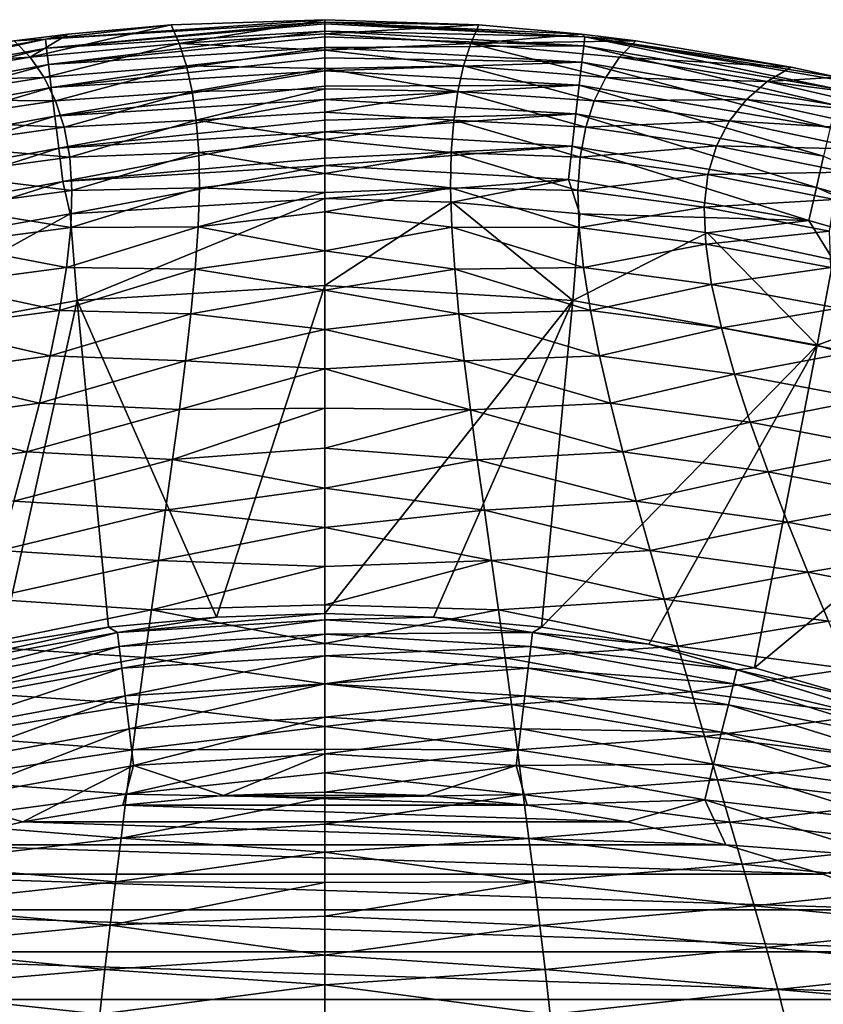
# Model space of a CAD drawing. Header units: metres. Extents: x -90 to 304, y -90 to 74.
# Tile 430 of 570: x 238.29 to 242.79, y 39.78 to 45.29. Entities that reach past the tile are written whole.
import ezdxf

# ---------------------------------------------------------------- set-up
doc = ezdxf.new("R2010")
doc.units = ezdxf.units.M
doc.layers.add('solid_21662050_350', color=7, linetype='CONTINUOUS')

msp = doc.modelspace()

# ---------------------------------------------------------------- linework, layer by layer
at = {"layer": 'solid_21662050_350'}
for points in [[(239.140228, 45.25856, 9.147593), (238.563568, 45.206963, 9.147614), (238.351791, 45.076771, 16.385351)], [(239.184937, 45.15374, 16.625288), (239.140228, 45.25856, 9.147593), (238.351791, 45.076771, 16.385351)], [(238.436005, 45.178493, 8.970929), (239.140228, 45.25856, 9.147593), (240, 45.287369, 9.147528)], [(240, 45.273682, 8.969474), (238.436005, 45.178493, 8.970929), (240, 45.287369, 9.147528)], [(238.442245, 45.12785, 8.781376), (238.436005, 45.178493, 8.970929), (240, 45.273682, 8.969474)], [(238.436005, 45.178493, 8.970929), (238.563568, 45.206963, 9.147614), (239.140228, 45.25856, 9.147593)], [(240, 45.264736, 8.922924), (238.442245, 45.12785, 8.781376), (240, 45.273682, 8.969474)], [(240, 45.264736, 8.922924), (240, 45.222443, 8.780176), (238.442245, 45.12785, 8.781376)], [(239.184937, 45.15374, 16.625288), (240, 45.287369, 9.147528), (239.140228, 45.25856, 9.147593)], [(239.184937, 45.15374, 16.625288), (240, 45.207642, 14.85254), (240, 45.287369, 9.147528)], [(240.859772, 45.258556, 9.147593), (240, 45.287369, 9.147528), (240, 45.207642, 14.85254)], [(240, 45.273682, 8.969474), (240, 45.287369, 9.147528), (240.859772, 45.258556, 9.147593)], [(240, 45.273682, 8.969474), (240.859772, 45.258556, 9.147593), (241.436401, 45.206966, 9.147612)], [(241.452744, 45.191589, 8.970929), (240, 45.273682, 8.969474), (241.436401, 45.206966, 9.147612)], [(241.452744, 45.191589, 8.970929), (240, 45.264736, 8.922924), (240, 45.273682, 8.969474)], [(241.452744, 45.191589, 8.970929), (240, 45.222443, 8.780176), (240, 45.264736, 8.922924)], [(240.815048, 45.153717, 16.626837), (240.859772, 45.258556, 9.147593), (240, 45.207642, 14.85254)], [(241.436401, 45.206966, 9.147612), (240.859772, 45.258556, 9.147593), (240.815048, 45.153717, 16.626837)], [(238.563568, 45.206963, 9.147614), (238.261353, 45.169518, 9.147645), (238.351791, 45.076771, 16.385351)], [(238.436005, 45.178493, 8.970929), (238.261353, 45.169518, 9.147645), (238.563568, 45.206963, 9.147614)], [(238.453445, 45.036968, 8.598304), (238.442245, 45.12785, 8.781376), (240, 45.222443, 8.780176)], [(240, 45.19231, 8.709129), (238.453445, 45.036968, 8.598304), (240, 45.222443, 8.780176)], [(240, 45.19231, 8.709129), (240, 45.130962, 8.597726), (238.453445, 45.036968, 8.598304)], [(239.184937, 45.15374, 16.625288), (240, 45.116291, 20.36232), (240, 45.207642, 14.85254)], [(241.446945, 45.140896, 8.781376), (240, 45.19231, 8.709129), (240, 45.222443, 8.780176)], [(241.446945, 45.140896, 8.781376), (240, 45.222443, 8.780176), (241.452744, 45.191589, 8.970929)], [(240.815048, 45.153717, 16.626837), (240, 45.207642, 14.85254), (240, 45.116291, 20.36232)], [(241.446945, 45.140896, 8.781376), (240, 45.130962, 8.597726), (240, 45.19231, 8.709129)], [(241.738647, 45.169518, 9.147641), (241.436401, 45.206966, 9.147612), (240.815048, 45.153717, 16.626837)], [(241.452744, 45.191589, 8.970929), (241.436401, 45.206966, 9.147612), (241.738647, 45.169518, 9.147641)], [(241.446945, 45.140896, 8.781376), (241.452744, 45.191589, 8.970929), (242.875061, 44.897488, 8.781376)], [(241.452744, 45.191589, 8.970929), (241.738647, 45.169518, 9.147641), (242.608093, 45.02132, 9.147876)], [(241.452744, 45.191589, 8.970929), (242.608093, 45.02132, 9.147876), (242.864655, 44.965912, 9.147985)], [(242.88652, 44.947212, 8.970929), (241.452744, 45.191589, 8.970929), (242.864655, 44.965912, 9.147985)], [(242.875061, 44.897488, 8.781376), (241.452744, 45.191589, 8.970929), (242.88652, 44.947212, 8.970929)], [(238.436005, 45.178493, 8.970929), (236.895569, 44.895416, 8.97093), (238.261353, 45.169518, 9.147645)], [(236.907867, 44.845894, 8.781376), (236.895569, 44.895416, 8.97093), (238.436005, 45.178493, 8.970929)], [(238.442245, 45.12785, 8.781376), (236.907867, 44.845894, 8.781376), (238.436005, 45.178493, 8.970929)], [(238.351791, 45.076771, 16.385351), (238.261353, 45.169518, 9.147645), (237.391907, 45.021324, 9.147879)], [(239.184937, 45.15374, 16.625288), (238.351791, 45.076771, 16.385351), (238.429794, 44.964516, 23.311537)], [(239.224777, 45.028938, 23.769457), (239.184937, 45.15374, 16.625288), (238.429794, 44.964516, 23.311537)], [(239.224777, 45.028938, 23.769457), (240, 45.116291, 20.36232), (239.184937, 45.15374, 16.625288)], [(240.775208, 45.028881, 23.772413), (240.815048, 45.153717, 16.626837), (240, 45.116291, 20.36232)], [(241.446945, 45.140896, 8.781376), (241.436523, 45.049923, 8.598304), (240, 45.130962, 8.597726)], [(241.570175, 44.964478, 23.313684), (240.815048, 45.153717, 16.626837), (240.775208, 45.028881, 23.772413)], [(241.648193, 45.076756, 16.386475), (241.738647, 45.169518, 9.147641), (240.815048, 45.153717, 16.626837)], [(241.570175, 44.964478, 23.313684), (241.648193, 45.076756, 16.386475), (240.815048, 45.153717, 16.626837)], [(241.446945, 45.140896, 8.781376), (242.854462, 44.808262, 8.598304), (241.436523, 45.049923, 8.598304)], [(241.446945, 45.140896, 8.781376), (242.875061, 44.897488, 8.781376), (242.854462, 44.808262, 8.598304)], [(242.608093, 45.02132, 9.147876), (241.738647, 45.169518, 9.147641), (241.648193, 45.076756, 16.386475)], [(236.929993, 44.757034, 8.598304), (236.907867, 44.845894, 8.781376), (238.442245, 45.12785, 8.781376)], [(238.453445, 45.036968, 8.598304), (236.929993, 44.757034, 8.598304), (238.442245, 45.12785, 8.781376)], [(238.46936, 44.907883, 8.434502), (238.453445, 45.036968, 8.598304), (240, 45.130962, 8.597726)], [(240, 45.07378, 8.517028), (238.46936, 44.907883, 8.434502), (240, 45.130962, 8.597726)], [(239.224777, 45.028938, 23.769457), (240, 45.013947, 25.683302), (240, 45.116291, 20.36232)], [(241.436523, 45.049923, 8.598304), (240, 45.07378, 8.517028), (240, 45.130962, 8.597726)], [(240.775208, 45.028881, 23.772413), (240, 45.116291, 20.36232), (240, 45.013947, 25.683302)], [(236.961411, 44.630825, 8.434503), (236.929993, 44.757034, 8.598304), (238.453445, 45.036968, 8.598304)], [(238.46936, 44.907883, 8.434502), (236.961411, 44.630825, 8.434503), (238.453445, 45.036968, 8.598304)], [(238.351791, 45.076771, 16.385351), (237.391907, 45.021324, 9.147879), (237.526642, 44.941666, 16.390438)], [(238.429794, 44.964516, 23.311537), (238.351791, 45.076771, 16.385351), (237.526642, 44.941666, 16.390438)], [(239.224777, 45.028938, 23.769457), (238.429794, 44.964516, 23.311537), (238.493591, 44.833851, 29.927546)], [(240, 45.07378, 8.517028), (240, 45.00127, 8.434507), (238.46936, 44.907883, 8.434502)], [(239.256821, 44.885563, 30.581335), (239.224777, 45.028938, 23.769457), (238.493591, 44.833851, 29.927546)], [(239.256821, 44.885563, 30.581335), (240, 45.013947, 25.683302), (239.224777, 45.028938, 23.769457)], [(241.436523, 45.049923, 8.598304), (240, 45.00127, 8.434507), (240, 45.07378, 8.517028)], [(241.436523, 45.049923, 8.598304), (241.421722, 44.9207, 8.434502), (240, 45.00127, 8.434507)], [(240.743164, 44.885468, 30.585562), (240.775208, 45.028881, 23.772413), (240, 45.013947, 25.683302)], [(241.506393, 44.833786, 29.93062), (240.775208, 45.028881, 23.772413), (240.743164, 44.885468, 30.585562)], [(241.506393, 44.833786, 29.93062), (241.570175, 44.964478, 23.313684), (240.775208, 45.028881, 23.772413)], [(241.436523, 45.049923, 8.598304), (242.825226, 44.681526, 8.434502), (241.421722, 44.9207, 8.434502)], [(241.436523, 45.049923, 8.598304), (242.854462, 44.808262, 8.598304), (242.825226, 44.681526, 8.434502)], [(242.473373, 44.941669, 16.390285), (241.648193, 45.076756, 16.386475), (241.570175, 44.964478, 23.313684)], [(242.473373, 44.941669, 16.390285), (242.608093, 45.02132, 9.147876), (241.648193, 45.076756, 16.386475)], [(238.489075, 44.74781, 8.301347), (238.46936, 44.907883, 8.434502), (240, 45.00127, 8.434507)], [(240, 44.915188, 8.356412), (238.489075, 44.74781, 8.301347), (240, 45.00127, 8.434507)], [(239.256821, 44.885563, 30.581335), (240, 44.900532, 30.84886), (240, 45.013947, 25.683302)], [(240.743164, 44.885468, 30.585562), (240, 45.013947, 25.683302), (240, 44.900532, 30.84886)], [(241.421722, 44.9207, 8.434502), (240, 44.915188, 8.356412), (240, 45.00127, 8.434507)], [(242.864655, 44.965912, 9.147985), (242.608093, 45.02132, 9.147876), (242.473373, 44.941669, 16.390285)], [(238.429794, 44.964516, 23.311537), (237.526642, 44.941666, 16.390438), (237.642822, 44.841362, 23.322031)], [(238.493591, 44.833851, 29.927546), (238.429794, 44.964516, 23.311537), (237.642822, 44.841362, 23.322031)], [(240, 44.915188, 8.356412), (240, 44.840565, 8.301729), (238.489075, 44.74781, 8.301347)], [(241.421722, 44.9207, 8.434502), (240, 44.840565, 8.301729), (240, 44.915188, 8.356412)], [(241.421722, 44.9207, 8.434502), (241.403412, 44.760468, 8.301346), (240, 44.840565, 8.301729)], [(241.421722, 44.9207, 8.434502), (242.789001, 44.524361, 8.301346), (241.403412, 44.760468, 8.301346)], [(241.421722, 44.9207, 8.434502), (242.825226, 44.681526, 8.434502), (242.789001, 44.524361, 8.301346)], [(242.357178, 44.841366, 23.321743), (241.570175, 44.964478, 23.313684), (241.506393, 44.833786, 29.93062)], [(242.357178, 44.841366, 23.321743), (242.473373, 44.941669, 16.390285), (241.570175, 44.964478, 23.313684)], [(243.288681, 44.752525, 16.396278), (242.473373, 44.941669, 16.390285), (242.357178, 44.841366, 23.321743)], [(243.466537, 44.814423, 9.148288), (242.864655, 44.965912, 9.147985), (242.473373, 44.941669, 16.390285)], [(243.288681, 44.752525, 16.396278), (243.466537, 44.814423, 9.148288), (242.473373, 44.941669, 16.390285)], [(237.000351, 44.474312, 8.301347), (236.961411, 44.630825, 8.434503), (238.46936, 44.907883, 8.434502)], [(238.489075, 44.74781, 8.301347), (237.000351, 44.474312, 8.301347), (238.46936, 44.907883, 8.434502)], [(239.256821, 44.885563, 30.581335), (238.493591, 44.833851, 29.927546), (238.541687, 44.685398, 36.245556)], [(239.280182, 44.72443, 37.077515), (239.256821, 44.885563, 30.581335), (238.541687, 44.685398, 36.245556)], [(239.280182, 44.72443, 37.077515), (240, 44.900532, 30.84886), (239.256821, 44.885563, 30.581335)], [(239.280182, 44.72443, 37.077515), (240, 44.770344, 36.084164), (240, 44.900532, 30.84886)], [(240.743164, 44.885468, 30.585562), (240, 44.900532, 30.84886), (240, 44.770344, 36.084164)], [(240.719803, 44.724285, 37.082897), (240.743164, 44.885468, 30.585562), (240, 44.770344, 36.084164)], [(241.458282, 44.685299, 36.249481), (240.743164, 44.885468, 30.585562), (240.719803, 44.724285, 37.082897)], [(241.458282, 44.685299, 36.249481), (241.506393, 44.833786, 29.93062), (240.743164, 44.885468, 30.585562)], [(238.493591, 44.833851, 29.927546), (237.642822, 44.841362, 23.322031), (237.73822, 44.721142, 29.94433)], [(238.541687, 44.685398, 36.245556), (238.493591, 44.833851, 29.927546), (237.73822, 44.721142, 29.94433)], [(238.511215, 44.567917, 8.206315), (238.489075, 44.74781, 8.301347), (240, 44.840565, 8.301729)], [(240, 44.724609, 8.23545), (238.511215, 44.567917, 8.206315), (240, 44.840565, 8.301729)], [(241.403412, 44.760468, 8.301346), (240, 44.724609, 8.23545), (240, 44.840565, 8.301729)], [(242.26178, 44.721149, 29.943916), (241.506393, 44.833786, 29.93062), (241.458282, 44.685299, 36.249481)], [(242.26178, 44.721149, 29.943916), (242.357178, 44.841366, 23.321743), (241.506393, 44.833786, 29.93062)], [(243.135727, 44.668221, 23.334213), (242.357178, 44.841366, 23.321743), (242.26178, 44.721149, 29.943916)], [(243.135727, 44.668221, 23.334213), (243.288681, 44.752525, 16.396278), (242.357178, 44.841366, 23.321743)], [(239.280182, 44.72443, 37.077515), (240, 44.616028, 41.564297), (240, 44.770344, 36.084164)], [(240.719803, 44.724285, 37.082897), (240, 44.770344, 36.084164), (240, 44.616028, 41.564297)], [(241.403412, 44.760468, 8.301346), (240, 44.659885, 8.206778), (240, 44.724609, 8.23545)], [(241.403412, 44.760468, 8.301346), (241.382828, 44.580387, 8.206315), (240, 44.659885, 8.206778)], [(241.403412, 44.760468, 8.301346), (242.748337, 44.347729, 8.206315), (241.382828, 44.580387, 8.206315)], [(241.403412, 44.760468, 8.301346), (242.789001, 44.524361, 8.301346), (242.748337, 44.347729, 8.206315)], [(237.044098, 44.298416, 8.206316), (237.000351, 44.474312, 8.301347), (238.489075, 44.74781, 8.301347)], [(238.511215, 44.567917, 8.206315), (237.044098, 44.298416, 8.206316), (238.489075, 44.74781, 8.301347)], [(238.541687, 44.685398, 36.245556), (237.73822, 44.721142, 29.94433), (237.810699, 44.581234, 36.269562)], [(240, 44.724609, 8.23545), (240, 44.659885, 8.206778), (238.511215, 44.567917, 8.206315)], [(239.280182, 44.72443, 37.077515), (238.541687, 44.685398, 36.245556), (238.572647, 44.518318, 42.307747)], [(239.294022, 44.544773, 43.307018), (239.280182, 44.72443, 37.077515), (238.572647, 44.518318, 42.307747)], [(239.294022, 44.544773, 43.307018), (240, 44.616028, 41.564297), (239.280182, 44.72443, 37.077515)], [(240.705978, 44.544575, 43.313496), (240.719803, 44.724285, 37.082897), (240, 44.616028, 41.564297)], [(241.427338, 44.518177, 42.312469), (240.719803, 44.724285, 37.082897), (240.705978, 44.544575, 43.313496)], [(241.427338, 44.518177, 42.312469), (241.458282, 44.685299, 36.249481), (240.719803, 44.724285, 37.082897)], [(242.189301, 44.581245, 36.269035), (242.26178, 44.721149, 29.943916), (241.458282, 44.685299, 36.249481)], [(243.009674, 44.562012, 29.964159), (242.26178, 44.721149, 29.943916), (242.189301, 44.581245, 36.269035)], [(243.009674, 44.562012, 29.964159), (243.135727, 44.668221, 23.334213), (242.26178, 44.721149, 29.943916)], [(238.572647, 44.518318, 42.307747), (238.541687, 44.685398, 36.245556), (237.810699, 44.581234, 36.269562)], [(238.534256, 44.380852, 8.151685), (238.511215, 44.567917, 8.206315), (240, 44.659885, 8.206778)], [(240, 44.511749, 8.160315), (238.534256, 44.380852, 8.151685), (240, 44.659885, 8.206778)], [(241.382828, 44.580387, 8.206315), (240, 44.511749, 8.160315), (240, 44.659885, 8.206778)], [(242.189301, 44.581245, 36.269035), (241.458282, 44.685299, 36.249481), (241.427338, 44.518177, 42.312469)], [(239.294022, 44.544773, 43.307018), (240, 44.426277, 47.499592), (240, 44.616028, 41.564297)], [(240.705978, 44.544575, 43.313496), (240, 44.616028, 41.564297), (240, 44.426277, 47.499592)], [(237.0896, 44.115505, 8.151685), (237.044098, 44.298416, 8.206316), (238.511215, 44.567917, 8.206315)], [(238.534256, 44.380852, 8.151685), (237.0896, 44.115505, 8.151685), (238.511215, 44.567917, 8.206315)], [(238.572647, 44.518318, 42.307747), (237.810699, 44.581234, 36.269562), (237.858124, 44.420464, 42.338863)], [(239.294022, 44.544773, 43.307018), (238.572647, 44.518318, 42.307747), (238.584991, 44.33152, 48.161373)], [(239.29744, 44.345657, 49.322594), (239.294022, 44.544773, 43.307018), (238.584991, 44.33152, 48.161373)], [(239.29744, 44.345657, 49.322594), (240, 44.426277, 47.499592), (239.294022, 44.544773, 43.307018)], [(241.382828, 44.580387, 8.206315), (240, 44.471569, 8.151931), (240, 44.511749, 8.160315)], [(241.382828, 44.580387, 8.206315), (241.361435, 44.393127, 8.151685), (240, 44.471569, 8.151931)], [(240.70256, 44.34539, 49.330128), (240.705978, 44.544575, 43.313496), (240, 44.426277, 47.499592)], [(241.415009, 44.331333, 48.166862), (240.705978, 44.544575, 43.313496), (240.70256, 44.34539, 49.330128)], [(241.415009, 44.331333, 48.166862), (241.427338, 44.518177, 42.312469), (240.705978, 44.544575, 43.313496)], [(241.382828, 44.580387, 8.206315), (242.706039, 44.164051, 8.151685), (241.361435, 44.393127, 8.151685)], [(241.382828, 44.580387, 8.206315), (242.748337, 44.347729, 8.206315), (242.706039, 44.164051, 8.151685)], [(242.141876, 44.420483, 42.33823), (242.189301, 44.581245, 36.269035), (241.427338, 44.518177, 42.312469)], [(242.913406, 44.433647, 36.298286), (242.189301, 44.581245, 36.269035), (242.141876, 44.420483, 42.33823)], [(242.913406, 44.433647, 36.298286), (243.009674, 44.562012, 29.964159), (242.189301, 44.581245, 36.269035)], [(238.584991, 44.33152, 48.161373), (238.572647, 44.518318, 42.307747), (237.858124, 44.420464, 42.338863)], [(240, 44.511749, 8.160315), (240, 44.471569, 8.151931), (238.534256, 44.380852, 8.151685)], [(242.141876, 44.420483, 42.33823), (241.427338, 44.518177, 42.312469), (241.415009, 44.331333, 48.166862)], [(242.789001, 44.524361, 8.301346), (244.079346, 43.964104, 8.206315), (242.748337, 44.347729, 8.206315)], [(238.584991, 44.33152, 48.161373), (237.858124, 44.420464, 42.338863), (237.878403, 44.237408, 48.198208)], [(238.573975, 44.201523, 8.134833), (238.534256, 44.380852, 8.151685), (240, 44.471569, 8.151931)], [(240, 44.287449, 8.134833), (238.573975, 44.201523, 8.134833), (240, 44.471569, 8.151931)], [(239.29744, 44.345657, 49.322594), (240, 44.320133, 50.521198), (240, 44.426277, 47.499592)], [(241.361435, 44.393127, 8.151685), (240, 44.287449, 8.134833), (240, 44.471569, 8.151931)], [(240.70256, 44.34539, 49.330128), (240, 44.426277, 47.499592), (240, 44.320133, 50.521198)], [(242.121597, 44.237431, 48.197472), (242.141876, 44.420483, 42.33823), (241.415009, 44.331333, 48.166862)], [(242.849792, 44.281521, 42.376183), (242.141876, 44.420483, 42.33823), (242.121597, 44.237431, 48.197472)], [(242.849792, 44.281521, 42.376183), (242.913406, 44.433647, 36.298286), (242.141876, 44.420483, 42.33823)], [(237.158676, 43.944221, 8.134833), (237.0896, 44.115505, 8.151685), (238.534256, 44.380852, 8.151685)], [(238.573975, 44.201523, 8.134833), (237.158676, 43.944221, 8.134833), (238.534256, 44.380852, 8.151685)], [(241.361435, 44.393127, 8.151685), (240.711899, 44.266003, 8.134833), (240, 44.287449, 8.134833)], [(241.361435, 44.393127, 8.151685), (241.426102, 44.201511, 8.134833), (240.711899, 44.266003, 8.134833)], [(241.361435, 44.393127, 8.151685), (242.706039, 44.164051, 8.151685), (241.426102, 44.201511, 8.134833)], [(238.578171, 44.124725, 53.837524), (238.584991, 44.33152, 48.161373), (237.878403, 44.237408, 48.198208)], [(239.29744, 44.345657, 49.322594), (238.584991, 44.33152, 48.161373), (238.578171, 44.124725, 53.837524)], [(239.290436, 44.127281, 55.149185), (239.29744, 44.345657, 49.322594), (238.578171, 44.124725, 53.837524)], [(239.290436, 44.127281, 55.149185), (240, 44.320133, 50.521198), (239.29744, 44.345657, 49.322594)], [(239.290436, 44.127281, 55.149185), (240, 44.211456, 53.435608), (240, 44.320133, 50.521198)], [(240.70256, 44.34539, 49.330128), (240, 44.320133, 50.521198), (240, 44.211456, 53.435608)], [(240.709595, 44.126942, 55.157677), (240.70256, 44.34539, 49.330128), (240, 44.211456, 53.435608)], [(241.421844, 44.124485, 53.843727), (240.70256, 44.34539, 49.330128), (240.709595, 44.126942, 55.157677)], [(241.421844, 44.124485, 53.843727), (241.415009, 44.331333, 48.166862), (240.70256, 44.34539, 49.330128)], [(242.121597, 44.237431, 48.197472), (241.415009, 44.331333, 48.166862), (241.421844, 44.124485, 53.843727)], [(242.748337, 44.347729, 8.206315), (244.016586, 43.786381, 8.151685), (242.706039, 44.164051, 8.151685)], [(242.748337, 44.347729, 8.206315), (244.079346, 43.964104, 8.206315), (244.016586, 43.786381, 8.151685)], [(238.613831, 43.716152, 8.134833), (238.573975, 44.201523, 8.134833), (240, 44.287449, 8.134833)], [(240, 43.799999, 8.134833), (238.613831, 43.716152, 8.134833), (240, 44.287449, 8.134833)], [(240, 43.799999, 8.134833), (240, 44.287449, 8.134833), (240.711899, 44.266003, 8.134833)], [(241.386169, 43.716152, 8.134833), (240, 43.799999, 8.134833), (240.711899, 44.266003, 8.134833)], [(241.386169, 43.716152, 8.134833), (240.711899, 44.266003, 8.134833), (241.426102, 44.201511, 8.134833)], [(242.821671, 44.103798, 48.241974), (242.849792, 44.281521, 42.376183), (242.121597, 44.237431, 48.197472)], [(237.247894, 43.465832, 8.134833), (237.158676, 43.944221, 8.134833), (238.573975, 44.201523, 8.134833)], [(238.613831, 43.716152, 8.134833), (237.247894, 43.465832, 8.134833), (238.573975, 44.201523, 8.134833)], [(238.578171, 44.124725, 53.837524), (237.878403, 44.237408, 48.198208), (237.870697, 44.031666, 53.877621)], [(239.290436, 44.127281, 55.149185), (240, 43.993382, 58.829708), (240, 44.211456, 53.435608)], [(240.709595, 44.126942, 55.157677), (240, 44.211456, 53.435608), (240, 43.993382, 58.829708)], [(241.386169, 43.716152, 8.134833), (241.426102, 44.201511, 8.134833), (242.137421, 44.094063, 8.134833)], [(242.129288, 44.031696, 53.876793), (242.121597, 44.237431, 48.197472), (241.421844, 44.124485, 53.843727)], [(242.706039, 44.164051, 8.151685), (242.137421, 44.094063, 8.134833), (241.426102, 44.201511, 8.134833)], [(242.821671, 44.103798, 48.241974), (242.121597, 44.237431, 48.197472), (242.129288, 44.031696, 53.876793)], [(242.706039, 44.164051, 8.151685), (242.841461, 43.944191, 8.134833), (242.137421, 44.094063, 8.134833)], [(242.706039, 44.164051, 8.151685), (244.016586, 43.786381, 8.151685), (242.841461, 43.944191, 8.134833)], [(238.554138, 43.899921, 59.321732), (238.578171, 44.124725, 53.837524), (237.870697, 44.031666, 53.877621)], [(239.290436, 44.127281, 55.149185), (238.578171, 44.124725, 53.837524), (238.554138, 43.899921, 59.321732)], [(239.274307, 43.891731, 60.765778), (239.290436, 44.127281, 55.149185), (238.554138, 43.899921, 59.321732)], [(239.274307, 43.891731, 60.765778), (240, 43.993382, 58.829708), (239.290436, 44.127281, 55.149185)], [(240.725723, 43.891315, 60.775108), (240.709595, 44.126942, 55.157677), (240, 43.993382, 58.829708)], [(241.445908, 43.899628, 59.328564), (240.709595, 44.126942, 55.157677), (240.725723, 43.891315, 60.775108)], [(241.445908, 43.899628, 59.328564), (241.421844, 44.124485, 53.843727), (240.709595, 44.126942, 55.157677)], [(242.752106, 43.465832, 8.134833), (241.386169, 43.716152, 8.134833), (242.137421, 44.094063, 8.134833)], [(242.129288, 44.031696, 53.876793), (241.421844, 44.124485, 53.843727), (241.445908, 43.899628, 59.328564)], [(242.830124, 43.899921, 53.924244), (242.821671, 44.103798, 48.241974), (242.129288, 44.031696, 53.876793)], [(242.752106, 43.465832, 8.134833), (242.137421, 44.094063, 8.134833), (242.841461, 43.944191, 8.134833)], [(238.554138, 43.899921, 59.321732), (237.870697, 44.031666, 53.877621), (237.837784, 43.805634, 59.363064)], [(239.274307, 43.891731, 60.765778), (240, 43.77354, 63.764137), (240, 43.993382, 58.829708)], [(240.725723, 43.891315, 60.775108), (240, 43.993382, 58.829708), (240, 43.77354, 63.764137)], [(242.162201, 43.805672, 59.362152), (242.129288, 44.031696, 53.876793), (241.445908, 43.899628, 59.328564)], [(242.830124, 43.899921, 53.924244), (242.129288, 44.031696, 53.876793), (242.162201, 43.805672, 59.362152)], [(242.752106, 43.465832, 8.134833), (242.841461, 43.944191, 8.134833), (243.534561, 43.752666, 8.134833)], [(238.515259, 43.659492, 64.59156), (238.554138, 43.899921, 59.321732), (237.837784, 43.805634, 59.363064)], [(239.274307, 43.891731, 60.765778), (238.554138, 43.899921, 59.321732), (238.515259, 43.659492, 64.59156)], [(239.250565, 43.641277, 66.147057), (239.274307, 43.891731, 60.765778), (238.515259, 43.659492, 64.59156)], [(239.250565, 43.641277, 66.147057), (240, 43.77354, 63.764137), (239.274307, 43.891731, 60.765778)], [(240.749496, 43.640785, 66.157082), (240.725723, 43.891315, 60.775108), (240, 43.77354, 63.764137)], [(241.484818, 43.659138, 64.598923), (241.445908, 43.899628, 59.328564), (240.725723, 43.891315, 60.775108)], [(241.484818, 43.659138, 64.598923), (240.725723, 43.891315, 60.775108), (240.749496, 43.640785, 66.157082)], [(242.162201, 43.805672, 59.362152), (241.445908, 43.899628, 59.328564), (241.484818, 43.659138, 64.598923)], [(242.871521, 43.672813, 59.409714), (242.830124, 43.899921, 53.924244), (242.162201, 43.805672, 59.362152)], [(238.515259, 43.659492, 64.59156), (237.837784, 43.805634, 59.363064), (237.783051, 43.562191, 64.632935)], [(239.39325, 41.943916, -26.917501), (238.613831, 43.716152, 8.134833), (240, 43.799999, 8.134833)], [(239.250565, 43.641277, 66.147057), (240, 43.553383, 68.289505), (240, 43.77354, 63.764137)], [(240, 41.962986, -26.917501), (239.39325, 41.943916, -26.917501), (240, 43.799999, 8.134833)], [(240, 41.962986, -26.917501), (240, 43.799999, 8.134833), (241.386169, 43.716152, 8.134833)], [(240.749496, 43.640785, 66.157082), (240, 43.77354, 63.764137), (240, 43.553383, 68.289505)], [(242.216949, 43.562237, 64.63195), (242.162201, 43.805672, 59.362152), (241.484818, 43.659138, 64.598923)], [(242.871521, 43.672813, 59.409714), (242.162201, 43.805672, 59.362152), (242.216949, 43.562237, 64.63195)], [(238.189331, 41.791828, -26.917501), (237.247894, 43.465832, 8.134833), (238.613831, 43.716152, 8.134833)], [(238.78891, 41.886791, -26.917501), (238.189331, 41.791828, -26.917501), (238.613831, 43.716152, 8.134833)], [(239.39325, 41.943916, -26.917501), (238.78891, 41.886791, -26.917501), (238.613831, 43.716152, 8.134833)], [(240.60675, 41.943916, -26.917501), (240, 41.962986, -26.917501), (241.386169, 43.716152, 8.134833)], [(241.21109, 41.886791, -26.917501), (240.60675, 41.943916, -26.917501), (241.386169, 43.716152, 8.134833)], [(241.21109, 41.886791, -26.917501), (241.386169, 43.716152, 8.134833), (242.752106, 43.465832, 8.134833)], [(244.077957, 43.052689, 8.134833), (242.752106, 43.465832, 8.134833), (243.534561, 43.752666, 8.134833)], [(238.463913, 43.405815, 69.62458), (238.515259, 43.659492, 64.59156), (237.783051, 43.562191, 64.632935)], [(239.250565, 43.641277, 66.147057), (238.515259, 43.659492, 64.59156), (238.463913, 43.405815, 69.62458)], [(241.536179, 43.405403, 69.63237), (241.484818, 43.659138, 64.598923), (240.749496, 43.640785, 66.157082)], [(242.216949, 43.562237, 64.63195), (241.484818, 43.659138, 64.598923), (241.536179, 43.405403, 69.63237)], [(242.94136, 43.425961, 64.678101), (242.871521, 43.672813, 59.409714), (242.216949, 43.562237, 64.63195)], [(239.220627, 43.378185, 71.267715), (239.250565, 43.641277, 66.147057), (238.463913, 43.405815, 69.62458)], [(239.220627, 43.378185, 71.267715), (240, 43.553383, 68.289505), (239.250565, 43.641277, 66.147057)], [(240.779434, 43.377617, 71.278267), (240.749496, 43.640785, 66.157082), (240, 43.553383, 68.289505)], [(241.536179, 43.405403, 69.63237), (240.749496, 43.640785, 66.157082), (240.779434, 43.377617, 71.278267)], [(238.463913, 43.405815, 69.62458), (237.783051, 43.562191, 64.632935), (237.709839, 43.304214, 69.665649)], [(239.220627, 43.378185, 71.267715), (240, 43.333683, 72.450958), (240, 43.553383, 68.289505)], [(240.779434, 43.377617, 71.278267), (240, 43.553383, 68.289505), (240, 43.333683, 72.450958)], [(242.290146, 43.304272, 69.664612), (242.216949, 43.562237, 64.63195), (241.536179, 43.405403, 69.63237)], [(242.94136, 43.425961, 64.678101), (242.216949, 43.562237, 64.63195), (242.290146, 43.304272, 69.664612)], [(241.810669, 41.791828, -26.917501), (241.21109, 41.886791, -26.917501), (242.752106, 43.465832, 8.134833)], [(242.403091, 41.659405, -26.917501), (241.810669, 41.791828, -26.917501), (242.752106, 43.465832, 8.134833)], [(242.403091, 41.659405, -26.917501), (242.752106, 43.465832, 8.134833), (244.077957, 43.052689, 8.134833)], [(238.402512, 43.141304, 74.398605), (238.463913, 43.405815, 69.62458), (237.709839, 43.304214, 69.665649)], [(239.220627, 43.378185, 71.267715), (238.463913, 43.405815, 69.62458), (238.402512, 43.141304, 74.398605)], [(239.185989, 43.104877, 76.103996), (239.220627, 43.378185, 71.267715), (238.402512, 43.141304, 74.398605)], [(239.185989, 43.104877, 76.103996), (240, 43.333683, 72.450958), (239.220627, 43.378185, 71.267715)], [(240.814102, 43.104233, 76.114929), (240.779434, 43.377617, 71.278267), (240, 43.333683, 72.450958)], [(241.597595, 43.140835, 74.4067), (241.536179, 43.405403, 69.63237), (240.779434, 43.377617, 71.278267)], [(241.597595, 43.140835, 74.4067), (240.779434, 43.377617, 71.278267), (240.814102, 43.104233, 76.114929)], [(242.290146, 43.304272, 69.664612), (241.536179, 43.405403, 69.63237), (241.597595, 43.140835, 74.4067)], [(243.035202, 43.162853, 69.709122), (242.94136, 43.425961, 64.678101), (242.290146, 43.304272, 69.664612)], [(239.185989, 43.104877, 76.103996), (240, 43.112595, 76.328583), (240, 43.333683, 72.450958)], [(240.814102, 43.104233, 76.114929), (240, 43.333683, 72.450958), (240, 43.112595, 76.328583)], [(238.402512, 43.141304, 74.398605), (237.709839, 43.304214, 69.665649), (237.621567, 43.034618, 74.439873)], [(242.378418, 43.034679, 74.438789), (242.290146, 43.304272, 69.664612), (241.597595, 43.140835, 74.4067)], [(243.035202, 43.162853, 69.709122), (242.290146, 43.304272, 69.664612), (242.378418, 43.034679, 74.438789)], [(243.14859, 42.887012, 74.482765), (243.035202, 43.162853, 69.709122), (242.378418, 43.034679, 74.438789)], [(238.333389, 42.869076, 78.898705), (238.402512, 43.141304, 74.398605), (237.621567, 43.034618, 74.439873)], [(239.185989, 43.104877, 76.103996), (238.402512, 43.141304, 74.398605), (238.333389, 42.869076, 78.898705)], [(239.148102, 42.824886, 80.643776), (239.185989, 43.104877, 76.103996), (238.333389, 42.869076, 78.898705)], [(239.148102, 42.824886, 80.643776), (240, 42.889347, 79.978699), (240, 43.112595, 76.328583)], [(239.148102, 42.824886, 80.643776), (240, 43.112595, 76.328583), (239.185989, 43.104877, 76.103996)], [(240.814102, 43.104233, 76.114929), (240, 43.112595, 76.328583), (240, 42.889347, 79.978699)], [(240.852005, 42.824169, 80.654938), (240.814102, 43.104233, 76.114929), (240, 42.889347, 79.978699)], [(241.666748, 42.868553, 78.907005), (241.597595, 43.140835, 74.4067), (240.814102, 43.104233, 76.114929)], [(241.666748, 42.868553, 78.907005), (240.814102, 43.104233, 76.114929), (240.852005, 42.824169, 80.654938)], [(242.378418, 43.034679, 74.438789), (241.597595, 43.140835, 74.4067), (241.666748, 42.868553, 78.907005)], [(242.986023, 41.490044, -26.917501), (242.403091, 41.659405, -26.917501), (244.077957, 43.052689, 8.134833)], [(238.333389, 42.869076, 78.898705), (237.621567, 43.034618, 74.439873), (237.5215, 42.757004, 78.941177)], [(242.47847, 42.757072, 78.940063), (242.378418, 43.034679, 74.438789), (241.666748, 42.868553, 78.907005)], [(243.14859, 42.887012, 74.482765), (242.378418, 43.034679, 74.438789), (242.47847, 42.757072, 78.940063)], [(239.148102, 42.824886, 80.643776), (240, 42.666004, 83.403831), (240, 42.889347, 79.978699)], [(240.852005, 42.824169, 80.654938), (240, 42.889347, 79.978699), (240, 42.666004, 83.403831)], [(243.277176, 42.602646, 78.985413), (243.14859, 42.887012, 74.482765), (242.47847, 42.757072, 78.940063)], [(238.258865, 42.593048, 83.118027), (238.333389, 42.869076, 78.898705), (237.5215, 42.757004, 78.941177)], [(239.148102, 42.824886, 80.643776), (238.333389, 42.869076, 78.898705), (238.258865, 42.593048, 83.118027)], [(239.108383, 42.542252, 84.880089), (239.148102, 42.824886, 80.643776), (238.258865, 42.593048, 83.118027)], [(239.108383, 42.542252, 84.880089), (240, 42.666004, 83.403831), (239.148102, 42.824886, 80.643776)], [(240.891724, 42.541473, 84.891335), (240.852005, 42.824169, 80.654938), (240, 42.666004, 83.403831)], [(241.741287, 42.592476, 83.126434), (241.666748, 42.868553, 78.907005), (240.852005, 42.824169, 80.654938)], [(241.741287, 42.592476, 83.126434), (240.852005, 42.824169, 80.654938), (240.891724, 42.541473, 84.891335)], [(242.47847, 42.757072, 78.940063), (241.666748, 42.868553, 78.907005), (241.741287, 42.592476, 83.126434)], [(242.587067, 42.475819, 83.161499), (242.47847, 42.757072, 78.940063), (241.741287, 42.592476, 83.126434)], [(243.277176, 42.602646, 78.985413), (242.47847, 42.757072, 78.940063), (242.587067, 42.475819, 83.161499)], [(239.108383, 42.542252, 84.880089), (240, 42.444408, 86.608017), (240, 42.666004, 83.403831)], [(240.891724, 42.541473, 84.891335), (240, 42.666004, 83.403831), (240, 42.444408, 86.608017)], [(243.416763, 42.314678, 83.210144), (243.277176, 42.602646, 78.985413), (242.587067, 42.475819, 83.161499)], [(239.108383, 42.542252, 84.880089), (238.258865, 42.593048, 83.118027), (238.181274, 42.317173, 87.050133)], [(241.818909, 42.316563, 87.058548), (241.741287, 42.592476, 83.126434), (240.891724, 42.541473, 84.891335)], [(242.587067, 42.475819, 83.161499), (241.741287, 42.592476, 83.126434), (241.818909, 42.316563, 87.058548)], [(239.068314, 42.261009, 88.806007), (239.108383, 42.542252, 84.880089), (238.181274, 42.317173, 87.050133)], [(239.068314, 42.261009, 88.806007), (240, 42.444408, 86.608017), (239.108383, 42.542252, 84.880089)], [(240.931793, 42.260181, 88.817184), (240.891724, 42.541473, 84.891335), (240, 42.444408, 86.608017)], [(241.818909, 42.316563, 87.058548), (240.891724, 42.541473, 84.891335), (240.931793, 42.260181, 88.817184)], [(239.068314, 42.261009, 88.806007), (240, 42.226704, 89.589516), (240, 42.444408, 86.608017)], [(240.931793, 42.260181, 88.817184), (240, 42.444408, 86.608017), (240, 42.226704, 89.589516)], [(242.700989, 42.195328, 87.096504), (242.587067, 42.475819, 83.161499), (241.818909, 42.316563, 87.058548)], [(243.416763, 42.314678, 83.210144), (242.587067, 42.475819, 83.161499), (242.700989, 42.195328, 87.096504)], [(239.068314, 42.261009, 88.806007), (238.181274, 42.317173, 87.050133), (238.102905, 42.04541, 90.688606)], [(241.897278, 42.044773, 90.696907), (241.818909, 42.316563, 87.058548), (240.931793, 42.260181, 88.817184)], [(242.700989, 42.195328, 87.096504), (241.818909, 42.316563, 87.058548), (241.897278, 42.044773, 90.696907)], [(243.563171, 42.028076, 87.150337), (243.416763, 42.314678, 83.210144), (242.700989, 42.195328, 87.096504)], [(239.029327, 41.985176, 92.414795), (239.068314, 42.261009, 88.806007), (238.102905, 42.04541, 90.688606)], [(239.029327, 41.985176, 92.414795), (240, 42.226704, 89.589516), (239.068314, 42.261009, 88.806007)], [(239.029327, 41.985176, 92.414795), (240, 42.013073, 92.370979), (240, 42.226704, 89.589516)], [(240.931793, 42.260181, 88.817184), (240, 42.226704, 89.589516), (240, 42.013073, 92.370979)], [(240.970795, 41.98431, 92.425766), (240.931793, 42.260181, 88.817184), (240, 42.013073, 92.370979)], [(241.897278, 42.044773, 90.696907), (240.931793, 42.260181, 88.817184), (240.970795, 41.98431, 92.425766)], [(242.817001, 41.92001, 90.738518), (242.700989, 42.195328, 87.096504), (241.897278, 42.044773, 90.696907)], [(243.563171, 42.028076, 87.150337), (242.700989, 42.195328, 87.096504), (242.817001, 41.92001, 90.738518)], [(239.029327, 41.985176, 92.414795), (238.102905, 42.04541, 90.688606), (238.025879, 41.7813, 94.03067)], [(239.029327, 41.985176, 92.414795), (240, 41.796001, 95.061707), (240, 42.013073, 92.370979)], [(240.970795, 41.98431, 92.425766), (240, 42.013073, 92.370979), (240, 41.796001, 95.061707)], [(241.974304, 41.78064, 94.038795), (241.897278, 42.044773, 90.696907), (240.970795, 41.98431, 92.425766)], [(242.817001, 41.92001, 90.738518), (241.897278, 42.044773, 90.696907), (241.974304, 41.78064, 94.038795)], [(238.992264, 41.717068, 95.716232), (239.029327, 41.985176, 92.414795), (238.025879, 41.7813, 94.03067)], [(238.839432, 41.858116, -27.131203), (238.78891, 41.886791, -26.917501), (239.39325, 41.943916, -26.917501)], [(238.839432, 41.858116, -27.131203), (239.39325, 41.943916, -26.917501), (240, 41.962986, -26.917501)], [(240, 41.928318, -27.131203), (238.839432, 41.858116, -27.131203), (240, 41.962986, -26.917501)], [(238.992264, 41.717068, 95.716232), (240, 41.796001, 95.061707), (239.029327, 41.985176, 92.414795)], [(241.007858, 41.716171, 95.726952), (240.970795, 41.98431, 92.425766), (240, 41.796001, 95.061707)], [(240, 41.928318, -27.131203), (240, 41.962986, -26.917501), (240.60675, 41.943916, -26.917501)], [(241.160568, 41.858116, -27.131203), (240, 41.928318, -27.131203), (240.60675, 41.943916, -26.917501)], [(241.160568, 41.858116, -27.131203), (240.60675, 41.943916, -26.917501), (241.21109, 41.886791, -26.917501)], [(241.974304, 41.78064, 94.038795), (240.970795, 41.98431, 92.425766), (241.007858, 41.716171, 95.726952)], [(237.695786, 41.648537, -27.131203), (238.189331, 41.791828, -26.917501), (238.78891, 41.886791, -26.917501)], [(238.839432, 41.858116, -27.131203), (237.695786, 41.648537, -27.131203), (238.78891, 41.886791, -26.917501)], [(238.849075, 41.778751, -27.332626), (238.839432, 41.858116, -27.131203), (240, 41.928318, -27.131203)], [(240, 41.84837, -27.332626), (238.849075, 41.778751, -27.332626), (240, 41.928318, -27.131203)], [(240, 41.84837, -27.332626), (240, 41.928318, -27.131203), (241.160568, 41.858116, -27.131203)], [(241.160568, 41.858116, -27.131203), (241.21109, 41.886791, -26.917501), (241.810669, 41.791828, -26.917501)], [(242.932175, 41.653763, 94.084801), (242.817001, 41.92001, 90.738518), (241.974304, 41.78064, 94.038795)], [(237.71492, 41.570911, -27.332626), (237.695786, 41.648537, -27.131203), (238.839432, 41.858116, -27.131203)], [(238.849075, 41.778751, -27.332626), (237.71492, 41.570911, -27.332626), (238.839432, 41.858116, -27.131203)], [(238.863708, 41.658173, -27.512096), (238.849075, 41.778751, -27.332626), (240, 41.84837, -27.332626)], [(240, 41.726906, -27.512096), (238.863708, 41.658173, -27.512096), (240, 41.84837, -27.332626)], [(241.150925, 41.778751, -27.332626), (240, 41.84837, -27.332626), (241.160568, 41.858116, -27.131203)], [(240, 41.726906, -27.512096), (240, 41.84837, -27.332626), (241.150925, 41.778751, -27.332626)], [(241.150925, 41.778751, -27.332626), (241.160568, 41.858116, -27.131203), (242.304214, 41.648537, -27.131203)], [(242.304214, 41.648537, -27.131203), (241.160568, 41.858116, -27.131203), (241.810669, 41.791828, -26.917501)], [(237.743988, 41.452976, -27.512096), (237.71492, 41.570911, -27.332626), (238.849075, 41.778751, -27.332626)], [(238.863708, 41.658173, -27.512096), (237.743988, 41.452976, -27.512096), (238.849075, 41.778751, -27.332626)], [(238.992264, 41.717068, 95.716232), (238.025879, 41.7813, 94.03067), (237.95076, 41.525269, 97.10083)], [(238.992264, 41.717068, 95.716232), (240, 41.569675, 97.730133), (240, 41.796001, 95.061707)], [(241.007858, 41.716171, 95.726952), (240, 41.796001, 95.061707), (240, 41.569675, 97.730133)], [(241.136292, 41.658173, -27.512096), (240, 41.726906, -27.512096), (241.150925, 41.778751, -27.332626)], [(242.049438, 41.52459, 97.10878), (241.974304, 41.78064, 94.038795), (241.007858, 41.716171, 95.726952)], [(241.136292, 41.658173, -27.512096), (241.150925, 41.778751, -27.332626), (242.28508, 41.570911, -27.332626)], [(242.28508, 41.570911, -27.332626), (241.150925, 41.778751, -27.332626), (242.304214, 41.648537, -27.131203)], [(242.304214, 41.648537, -27.131203), (241.810669, 41.791828, -26.917501), (242.403091, 41.659405, -26.917501)], [(242.932175, 41.653763, 94.084801), (241.974304, 41.78064, 94.038795), (242.049438, 41.52459, 97.10878)], [(238.882675, 41.502041, -27.661184), (238.863708, 41.658173, -27.512096), (240, 41.726906, -27.512096)], [(240, 41.569626, -27.661184), (238.882675, 41.502041, -27.661184), (240, 41.726906, -27.512096)], [(240, 41.569626, -27.661184), (240, 41.726906, -27.512096), (241.136292, 41.658173, -27.512096)], [(238.956985, 41.45607, 98.748619), (238.992264, 41.717068, 95.716232), (237.95076, 41.525269, 97.10083)], [(238.956985, 41.45607, 98.748619), (240, 41.569675, 97.730133), (238.992264, 41.717068, 95.716232)], [(241.043137, 41.455143, 98.759109), (241.007858, 41.716171, 95.726952), (240, 41.569675, 97.730133)], [(242.049438, 41.52459, 97.10878), (241.007858, 41.716171, 95.726952), (241.043137, 41.455143, 98.759109)], [(237.781631, 41.30027, -27.661184), (237.743988, 41.452976, -27.512096), (238.863708, 41.658173, -27.512096)], [(238.882675, 41.502041, -27.661184), (237.781631, 41.30027, -27.661184), (238.863708, 41.658173, -27.512096)], [(241.117325, 41.502041, -27.661184), (240, 41.569626, -27.661184), (241.136292, 41.658173, -27.512096)], [(241.117325, 41.502041, -27.661184), (241.136292, 41.658173, -27.512096), (242.256012, 41.452976, -27.512096)], [(242.256012, 41.452976, -27.512096), (241.136292, 41.658173, -27.512096), (242.28508, 41.570911, -27.332626)], [(243.045746, 41.396965, 97.15976), (242.932175, 41.653763, 94.084801), (242.049438, 41.52459, 97.10878)], [(242.28508, 41.570911, -27.332626), (242.304214, 41.648537, -27.131203), (243.414246, 41.302635, -27.131203)], [(242.304214, 41.648537, -27.131203), (242.403091, 41.659405, -26.917501), (242.986023, 41.490044, -26.917501)], [(243.414246, 41.302635, -27.131203), (242.304214, 41.648537, -27.131203), (242.986023, 41.490044, -26.917501)], [(238.90506, 41.317692, -27.77289), (238.882675, 41.502041, -27.661184), (240, 41.569626, -27.661184)], [(240, 41.383926, -27.77289), (238.90506, 41.317692, -27.77289), (240, 41.569626, -27.661184)], [(238.956985, 41.45607, 98.748619), (240, 41.330544, 100.40995), (240, 41.569675, 97.730133)], [(241.043137, 41.455143, 98.759109), (240, 41.569675, 97.730133), (240, 41.330544, 100.40995)], [(240, 41.383926, -27.77289), (240, 41.569626, -27.661184), (241.117325, 41.502041, -27.661184)], [(242.256012, 41.452976, -27.512096), (242.28508, 41.570911, -27.332626), (243.385895, 41.227879, -27.332626)], [(243.385895, 41.227879, -27.332626), (242.28508, 41.570911, -27.332626), (243.414246, 41.302635, -27.131203)], [(237.82608, 41.119965, -27.77289), (237.781631, 41.30027, -27.661184), (238.882675, 41.502041, -27.661184)], [(238.90506, 41.317692, -27.77289), (237.82608, 41.119965, -27.77289), (238.882675, 41.502041, -27.661184)], [(238.956985, 41.45607, 98.748619), (237.95076, 41.525269, 97.10083), (237.877396, 41.27636, 99.93586)], [(241.09494, 41.317692, -27.77289), (240, 41.383926, -27.77289), (241.117325, 41.502041, -27.661184)], [(242.122803, 41.275658, 99.943657), (242.049438, 41.52459, 97.10878), (241.043137, 41.455143, 98.759109)], [(241.09494, 41.317692, -27.77289), (241.117325, 41.502041, -27.661184), (242.218369, 41.30027, -27.661184)], [(242.218369, 41.30027, -27.661184), (241.117325, 41.502041, -27.661184), (242.256012, 41.452976, -27.512096)], [(243.045746, 41.396965, 97.15976), (242.049438, 41.52459, 97.10878), (242.122803, 41.275658, 99.943657)], [(238.923248, 41.201271, 101.553101), (238.956985, 41.45607, 98.748619), (237.877396, 41.27636, 99.93586)], [(238.923248, 41.201271, 101.553101), (240, 41.330544, 100.40995), (238.956985, 41.45607, 98.748619)], [(241.076889, 41.20031, 101.563416), (241.043137, 41.455143, 98.759109), (240, 41.330544, 100.40995)], [(242.122803, 41.275658, 99.943657), (241.043137, 41.455143, 98.759109), (241.076889, 41.20031, 101.563416)], [(242.218369, 41.30027, -27.661184), (242.256012, 41.452976, -27.512096), (243.342819, 41.114307, -27.512096)], [(243.342819, 41.114307, -27.512096), (242.256012, 41.452976, -27.512096), (243.385895, 41.227879, -27.332626)], [(243.157852, 41.148468, 99.999413), (243.045746, 41.396965, 97.15976), (242.122803, 41.275658, 99.943657)], [(238.92981, 41.113785, -27.841965), (238.90506, 41.317692, -27.77289), (240, 41.383926, -27.77289)], [(240, 41.17852, -27.841965), (238.92981, 41.113785, -27.841965), (240, 41.383926, -27.77289)], [(240, 41.17852, -27.841965), (240, 41.383926, -27.77289), (241.09494, 41.317692, -27.77289)], [(237.875229, 40.920525, -27.841965), (237.82608, 41.119965, -27.77289), (238.90506, 41.317692, -27.77289)], [(238.92981, 41.113785, -27.841965), (237.875229, 40.920525, -27.841965), (238.90506, 41.317692, -27.77289)], [(238.923248, 41.201271, 101.553101), (240, 41.203983, 101.775688), (240, 41.330544, 100.40995)], [(241.076889, 41.20031, 101.563416), (240, 41.330544, 100.40995), (240, 41.203983, 101.775688)], [(241.07019, 41.113785, -27.841965), (240, 41.17852, -27.841965), (241.09494, 41.317692, -27.77289)], [(241.07019, 41.113785, -27.841965), (241.09494, 41.317692, -27.77289), (242.17392, 41.119965, -27.77289)], [(242.17392, 41.119965, -27.77289), (241.09494, 41.317692, -27.77289), (242.218369, 41.30027, -27.661184)], [(242.17392, 41.119965, -27.77289), (242.218369, 41.30027, -27.661184), (243.287048, 40.967251, -27.661184)], [(243.287048, 40.967251, -27.661184), (242.218369, 41.30027, -27.661184), (243.342819, 41.114307, -27.512096)], [(238.923248, 41.201271, 101.553101), (237.877396, 41.27636, 99.93586), (237.805649, 41.0336, 102.572594)], [(242.194565, 41.032875, 102.580284), (242.122803, 41.275658, 99.943657), (241.076889, 41.20031, 101.563416)], [(243.157852, 41.148468, 99.999413), (242.122803, 41.275658, 99.943657), (242.194565, 41.032875, 102.580284)], [(238.890793, 40.951759, 104.170776), (238.923248, 41.201271, 101.553101), (237.805649, 41.0336, 102.572594)], [(238.890793, 40.951759, 104.170776), (240, 41.071342, 103.172104), (240, 41.203983, 101.775688)], [(238.890793, 40.951759, 104.170776), (240, 41.203983, 101.775688), (238.923248, 41.201271, 101.553101)], [(240, 41.17852, -27.841965), (239.433273, 40.945801, -27.865166), (238.92981, 41.113785, -27.841965)], [(240, 41.17852, -27.841965), (240, 40.964355, -27.865166), (239.433273, 40.945801, -27.865166)], [(241.076889, 41.20031, 101.563416), (240, 41.203983, 101.775688), (240, 41.071342, 103.172104)], [(241.109344, 40.950764, 104.180992), (241.076889, 41.20031, 101.563416), (240, 41.071342, 103.172104)], [(241.07019, 41.113785, -27.841965), (240, 40.964355, -27.865166), (240, 41.17852, -27.841965)], [(242.194565, 41.032875, 102.580284), (241.076889, 41.20031, 101.563416), (241.109344, 40.950764, 104.180992)], [(238.92981, 41.113785, -27.841965), (238.30954, 40.797848, -27.865166), (237.875229, 40.920525, -27.841965)], [(238.92981, 41.113785, -27.841965), (238.869019, 40.890221, -27.865166), (238.30954, 40.797848, -27.865166)], [(238.92981, 41.113785, -27.841965), (239.433273, 40.945801, -27.865166), (238.869019, 40.890221, -27.865166)], [(241.07019, 41.113785, -27.841965), (240.566727, 40.945801, -27.865166), (240, 40.964355, -27.865166)], [(241.07019, 41.113785, -27.841965), (241.130981, 40.890221, -27.865166), (240.566727, 40.945801, -27.865166)], [(242.124771, 40.920525, -27.841965), (241.07019, 41.113785, -27.841965), (242.17392, 41.119965, -27.77289)], [(242.124771, 40.920525, -27.841965), (241.130981, 40.890221, -27.865166), (241.07019, 41.113785, -27.841965)], [(242.124771, 40.920525, -27.841965), (242.17392, 41.119965, -27.77289), (243.221207, 40.793617, -27.77289)], [(243.221207, 40.793617, -27.77289), (242.17392, 41.119965, -27.77289), (243.287048, 40.967251, -27.661184)], [(243.2686, 40.90712, 102.639847), (243.157852, 41.148468, 99.999413), (242.194565, 41.032875, 102.580284)], [(238.890793, 40.951759, 104.170776), (240, 40.931858, 104.605759), (240, 41.071342, 103.172104)], [(241.109344, 40.950764, 104.180992), (240, 41.071342, 103.172104), (240, 40.931858, 104.605759)], [(238.890793, 40.951759, 104.170776), (237.805649, 41.0336, 102.572594), (237.735367, 40.795975, 105.047455)], [(242.264862, 40.795227, 105.055084), (242.194565, 41.032875, 102.580284), (241.109344, 40.950764, 104.180992)], [(243.2686, 40.90712, 102.639847), (242.194565, 41.032875, 102.580284), (242.264862, 40.795227, 105.055084)], [(238.85939, 40.706226, 106.63868), (238.890793, 40.951759, 104.170776), (237.735367, 40.795975, 105.047455)], [(238.85939, 40.706226, 106.63868), (240, 40.931858, 104.605759), (238.890793, 40.951759, 104.170776)], [(239.433273, 40.945801, -27.865166), (240, 40.964355, -27.865166), (240.566727, 40.945801, -27.865166)], [(241.109344, 40.950764, 104.180992), (240, 40.931858, 104.605759), (240, 40.785137, 106.076935)], [(241.140732, 40.705193, 106.648857), (241.109344, 40.950764, 104.180992), (240, 40.785137, 106.076935)], [(242.264862, 40.795227, 105.055084), (241.109344, 40.950764, 104.180992), (241.140732, 40.705193, 106.648857)], [(237.875229, 40.920525, -27.841965), (238.30954, 40.797848, -27.865166), (237.757339, 40.669079, -27.865166)], [(238.85939, 40.706226, 106.63868), (240, 40.785137, 106.076935), (240, 40.931858, 104.605759)], [(238.869019, 40.890221, -27.865166), (239.433273, 40.945801, -27.865166), (241.130981, 40.890221, -27.865166)], [(239.433273, 40.945801, -27.865166), (240.566727, 40.945801, -27.865166), (241.130981, 40.890221, -27.865166)], [(242.124771, 40.920525, -27.841965), (241.69046, 40.797848, -27.865166), (241.130981, 40.890221, -27.865166)], [(242.124771, 40.920525, -27.841965), (242.242661, 40.669079, -27.865166), (241.69046, 40.797848, -27.865166)], [(243.148361, 40.601559, -27.841965), (242.242661, 40.669079, -27.865166), (242.124771, 40.920525, -27.841965)], [(243.148361, 40.601559, -27.841965), (242.124771, 40.920525, -27.841965), (243.221207, 40.793617, -27.77289)], [(243.378143, 40.671726, 105.116699), (243.2686, 40.90712, 102.639847), (242.264862, 40.795227, 105.055084)], [(238.30954, 40.797848, -27.865166), (238.869019, 40.890221, -27.865166), (241.69046, 40.797848, -27.865166)], [(238.869019, 40.890221, -27.865166), (241.130981, 40.890221, -27.865166), (241.69046, 40.797848, -27.865166)], [(238.85939, 40.706226, 106.63868), (237.735367, 40.795975, 105.047455), (237.666489, 40.561867, 107.390617)], [(237.757339, 40.669079, -27.865166), (238.30954, 40.797848, -27.865166), (242.242661, 40.669079, -27.865166)], [(238.30954, 40.797848, -27.865166), (241.69046, 40.797848, -27.865166), (242.242661, 40.669079, -27.865166)], [(238.85939, 40.706226, 106.63868), (240, 40.628826, 107.603226), (240, 40.785137, 106.076935)], [(241.140732, 40.705193, 106.648857), (240, 40.785137, 106.076935), (240, 40.628826, 107.603226)], [(242.33374, 40.561089, 107.398232), (242.264862, 40.795227, 105.055084), (241.140732, 40.705193, 106.648857)], [(243.378143, 40.671726, 105.116699), (242.264862, 40.795227, 105.055084), (242.33374, 40.561089, 107.398232)], [(238.828842, 40.462563, 108.985352), (238.85939, 40.706226, 106.63868), (237.666489, 40.561867, 107.390617)], [(238.828842, 40.462563, 108.985352), (240, 40.628826, 107.603226), (238.85939, 40.706226, 106.63868)], [(241.17128, 40.461479, 108.995567), (241.140732, 40.705193, 106.648857), (240, 40.628826, 107.603226)], [(242.33374, 40.561089, 107.398232), (241.140732, 40.705193, 106.648857), (241.17128, 40.461479, 108.995567)], [(243.486435, 40.440491, 107.459862), (243.378143, 40.671726, 105.116699), (242.33374, 40.561089, 107.398232)], [(237.214752, 40.504478, -27.865166), (237.757339, 40.669079, -27.865166), (242.785248, 40.504478, -27.865166)], [(237.757339, 40.669079, -27.865166), (242.242661, 40.669079, -27.865166), (242.785248, 40.504478, -27.865166)], [(238.828842, 40.462563, 108.985352), (240, 40.458813, 109.216469), (240, 40.628826, 107.603226)], [(241.17128, 40.461479, 108.995567), (240, 40.628826, 107.603226), (240, 40.458813, 109.216469)], [(243.148361, 40.601559, -27.841965), (242.785248, 40.504478, -27.865166), (242.242661, 40.669079, -27.865166)], [(238.828842, 40.462563, 108.985352), (237.666489, 40.561867, 107.390617), (237.598999, 40.32917, 109.627396)], [(242.40123, 40.328358, 109.635048), (242.33374, 40.561089, 107.398232), (241.17128, 40.461479, 108.995567)], [(243.486435, 40.440491, 107.459862), (242.33374, 40.561089, 107.398232), (242.40123, 40.328358, 109.635048)], [(243.148361, 40.601559, -27.841965), (243.315933, 40.304726, -27.865166), (242.785248, 40.504478, -27.865166)], [(236.684067, 40.304726, -27.865166), (237.214752, 40.504478, -27.865166), (243.315933, 40.304726, -27.865166)], [(237.214752, 40.504478, -27.865166), (242.785248, 40.504478, -27.865166), (243.315933, 40.304726, -27.865166)], [(238.79895, 40.218563, 111.238327), (238.828842, 40.462563, 108.985352), (237.598999, 40.32917, 109.627396)], [(238.79895, 40.218563, 111.238327), (240, 40.458813, 109.216469), (238.828842, 40.462563, 108.985352)], [(238.79895, 40.218563, 111.238327), (240, 40.269051, 110.962296), (240, 40.458813, 109.216469)], [(241.17128, 40.461479, 108.995567), (240, 40.458813, 109.216469), (240, 40.269051, 110.962296)], [(241.201187, 40.217422, 111.24865), (241.17128, 40.461479, 108.995567), (240, 40.269051, 110.962296)], [(242.40123, 40.328358, 109.635048), (241.17128, 40.461479, 108.995567), (241.201187, 40.217422, 111.24865)], [(243.593307, 40.211193, 109.694939), (243.486435, 40.440491, 107.459862), (242.40123, 40.328358, 109.635048)], [(236.167603, 40.070698, -27.865166), (236.684067, 40.304726, -27.865166), (243.832397, 40.070698, -27.865166)], [(236.684067, 40.304726, -27.865166), (243.315933, 40.304726, -27.865166), (243.832397, 40.070698, -27.865166)], [(238.79895, 40.218563, 111.238327), (237.598999, 40.32917, 109.627396), (237.532928, 40.095776, 111.782982)], [(242.467316, 40.094921, 111.790733), (242.40123, 40.328358, 109.635048), (241.201187, 40.217422, 111.24865)], [(243.593307, 40.211193, 109.694939), (242.40123, 40.328358, 109.635048), (242.467316, 40.094921, 111.790733)], [(238.79895, 40.218563, 111.238327), (240, 40.051117, 112.901321), (240, 40.269051, 110.962296)], [(241.201187, 40.217422, 111.24865), (240, 40.269051, 110.962296), (240, 40.051117, 112.901321)], [(238.769501, 39.972008, 113.425095), (238.79895, 40.218563, 111.238327), (237.532928, 40.095776, 111.782982)], [(238.769501, 39.972008, 113.425095), (240, 40.051117, 112.901321), (238.79895, 40.218563, 111.238327)], [(241.230637, 39.970798, 113.435638), (241.201187, 40.217422, 111.24865), (240, 40.051117, 112.901321)], [(242.467316, 40.094921, 111.790733), (241.201187, 40.217422, 111.24865), (241.230637, 39.970798, 113.435638)], [(243.698608, 39.981594, 111.847466), (243.593307, 40.211193, 109.694939), (242.467316, 40.094921, 111.790733)], [(235.667557, 39.803398, -27.865166), (236.167603, 40.070698, -27.865166), (244.332443, 39.803398, -27.865166)], [(236.167603, 40.070698, -27.865166), (243.832397, 40.070698, -27.865166), (244.332443, 39.803398, -27.865166)], [(238.769501, 39.972008, 113.425095), (237.532928, 40.095776, 111.782982), (237.468246, 39.859566, 113.882515)], [(242.531998, 39.858658, 113.890434), (242.467316, 40.094921, 111.790733), (241.230637, 39.970798, 113.435638)], [(243.698608, 39.981594, 111.847466), (242.467316, 40.094921, 111.790733), (242.531998, 39.858658, 113.890434)], [(238.769501, 39.972008, 113.425095), (240, 39.886002, 114.327538), (240, 40.051117, 112.901321)], [(241.230637, 39.970798, 113.435638), (240, 40.051117, 112.901321), (240, 39.886002, 114.327538)], [(238.740311, 39.720505, 115.571419), (238.769501, 39.972008, 113.425095), (237.468246, 39.859566, 113.882515)], [(238.740311, 39.720505, 115.571419), (240, 39.886002, 114.327538), (238.769501, 39.972008, 113.425095)], [(241.259827, 39.719208, 115.582268), (241.230637, 39.970798, 113.435638), (240, 39.886002, 114.327538)], [(242.531998, 39.858658, 113.890434), (241.230637, 39.970798, 113.435638), (241.259827, 39.719208, 115.582268)], [(243.802139, 39.749443, 113.942879), (243.698608, 39.981594, 111.847466), (242.531998, 39.858658, 113.890434)], [(238.740311, 39.720505, 115.571419), (237.468246, 39.859566, 113.882515), (237.405106, 39.618122, 115.948723)], [(238.740311, 39.720505, 115.571419), (240, 39.701515, 115.87915), (240, 39.886002, 114.327538)], [(241.259827, 39.719208, 115.582268), (240, 39.886002, 114.327538), (240, 39.701515, 115.87915)], [(242.595139, 39.617149, 115.956886), (242.531998, 39.858658, 113.890434), (241.259827, 39.719208, 115.582268)], [(243.802139, 39.749443, 113.942879), (242.531998, 39.858658, 113.890434), (242.595139, 39.617149, 115.956886)], [(235.186035, 39.503941, -27.865166), (235.667557, 39.803398, -27.865166), (244.813965, 39.503941, -27.865166)], [(235.667557, 39.803398, -27.865166), (244.332443, 39.803398, -27.865166), (244.813965, 39.503941, -27.865166)]]:
    msp.add_3dface(points, dxfattribs=at)

doc.saveas('drawing.dxf')
